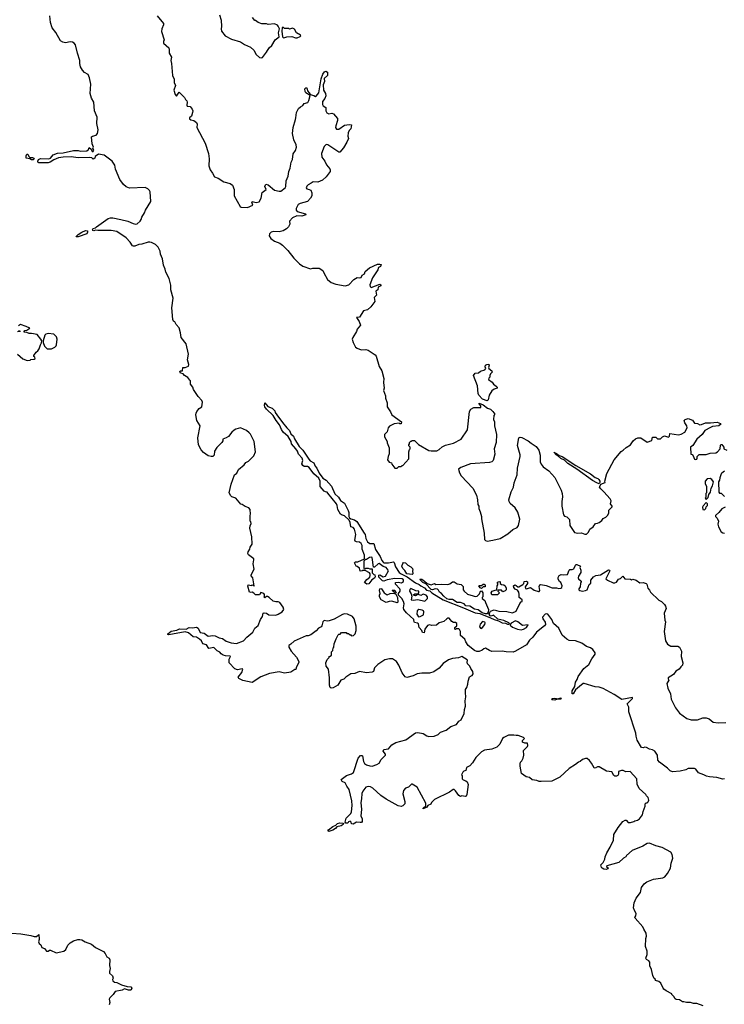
# Model space of a CAD drawing. Extents: x 2086813 to 2278017, y 548126 to 753336.
# Tile 373 of 461: x 2226553 to 2235494, y 629711 to 642212. Entities that reach past the tile are written whole.
import ezdxf

# ---------------------------------------------------------------- set-up
doc = ezdxf.new("R2010")
doc.units = 0

msp = doc.modelspace()

# ---------------------------------------------------------------- linework, layer by layer
at = {"layer": '0CON10XD'}
for points in [[(2227350, 641570), (2227324, 641615), (2227316, 641655), (2227316, 641695), (2227285, 641788), (2227261, 641891), (2227244, 641914), (2227225, 641927), (2227195, 641929), (2227135, 641916), (2227102, 641925), (2227073, 641945), (2227011, 642051), (2226965, 642109), (2226944, 642175), (2226935, 642262)], [(2228299, 642259), (2228378, 642165), (2228378, 642145), (2228356, 642095), (2228352, 642062), (2228386, 641955), (2228377, 641935), (2228379, 641915), (2228445, 641856), (2228451, 641835), (2228448, 641785), (2228479, 641735), (2228471, 641695), (2228481, 641655), (2228492, 641505), (2228514, 641455), (2228514, 641415), (2228530, 641375), (2228510, 641315), (2228524, 641264), (2228545, 641240), (2228575, 641290), (2228643, 641223), (2228657, 641197), (2228675, 641180), (2228680, 641165), (2228674, 641126), (2228680, 641115), (2228715, 641108), (2228743, 641075), (2228750, 641055), (2228747, 641033), (2228732, 640988), (2228710, 640965), (2228710, 640955), (2228725, 640940), (2228765, 640930), (2228798, 640905), (2228807, 640885), (2228802, 640845), (2228908, 640645), (2228948, 640515), (2228958, 640445), (2228952, 640355), (2228970, 640305), (2229000, 640265), (2229025, 640218), (2229071, 640201), (2229142, 640152), (2229222, 640132), (2229255, 640109), (2229275, 640055), (2229275, 639975), (2229351, 639841), (2229365, 639832), (2229445, 639829), (2229510, 639855), (2229500, 639895), (2229505, 639902), (2229555, 639890), (2229590, 639900), (2229617, 639945), (2229631, 640019), (2229680, 640055), (2229664, 640095), (2229678, 640122), (2229705, 640114), (2229785, 640048), (2229844, 640034), (2229865, 640035), (2229922, 640078), (2229929, 640095), (2229934, 640165), (2229961, 640225), (2229968, 640285), (2229985, 640325), (2229997, 640403), (2230013, 640435), (2230025, 640510), (2230051, 640549), (2230064, 640595), (2230063, 640623), (2230034, 640685), (2230017, 640765), (2230022, 640845), (2230054, 640946), (2230056, 640965)], [(2229087, 642275), (2229110, 642205), (2229112, 642125), (2229108, 642095), (2229112, 642065), (2229160, 642005), (2229240, 641965), (2229355, 641932), (2229405, 641898), (2229481, 641861), (2229524, 641824), (2229555, 641772), (2229595, 641732), (2229625, 641728)], [(2229625, 641728), (2229635, 641732), (2229685, 641798), (2229717, 641853), (2229754, 641886), (2229796, 641954), (2229844, 641995), (2229839, 642045), (2229849, 642095), (2229835, 642130), (2229825, 642142), (2229785, 642158), (2229705, 642152), (2229685, 642160), (2229625, 642160), (2229578, 642178), (2229545, 642200), (2229535, 642200), (2229508, 642238)], [(2229905, 641980), (2229945, 641996), (2230005, 641998), (2230055, 641981), (2230075, 641982), (2230113, 641997), (2230120, 642005), (2230118, 642015), (2230067, 642045), (2230040, 642090), (2230015, 642103), (2229975, 642090), (2229965, 642098), (2229912, 642102), (2229895, 642118), (2229885, 642110), (2229880, 642065), (2229889, 641995), (2229895, 641984), (2229905, 641980)], [(2230908, 632418), (2230894, 632386), (2230892, 632318), (2230883, 632275), (2230891, 632185), (2230882, 632105), (2230898, 632068), (2230898, 632032), (2230889, 632021), (2230875, 632018), (2230826, 632024), (2230785, 631998), (2230762, 632002), (2230758, 632025), (2230745, 632036), (2230725, 632027), (2230717, 632013), (2230693, 632013), (2230683, 632025), (2230697, 632075), (2230757, 632135), (2230763, 632155), (2230770, 632235), (2230766, 632295), (2230735, 632440), (2230705, 632480), (2230683, 632523), (2230645, 632542), (2230633, 632567), (2230700, 632615), (2230765, 632637), (2230790, 632655), (2230850, 632835), (2230879, 632871), (2230895, 632872), (2230904, 632864), (2230914, 632795), (2230930, 632770), (2230955, 632750), (2230995, 632737), (2231025, 632733), (2231086, 632754), (2231116, 632774), (2231141, 632819), (2231194, 632875), (2231194, 632885), (2231166, 632925), (2231173, 632945), (2231234, 632956), (2231277, 633005), (2231325, 633034), (2231455, 633071), (2231575, 633159), (2231605, 633164), (2231675, 633151), (2231718, 633118), (2231745, 633110), (2231813, 633117), (2231864, 633136), (2231895, 633166), (2231965, 633191), (2232025, 633237), (2232095, 633262), (2232124, 633306), (2232155, 633322), (2232194, 633405), (2232196, 633454), (2232209, 633495), (2232207, 633565), (2232216, 633615), (2232209, 633665), (2232211, 633709), (2232227, 633735), (2232240, 633775), (2232242, 633815), (2232263, 633867), (2232273, 633877), (2232296, 633884), (2232308, 633905), (2232302, 633935), (2232276, 633976), (2232266, 634006), (2232237, 634035), (2232231, 634055), (2232237, 634075), (2232233, 634085), (2232165, 634127), (2232121, 634109), (2232045, 634102), (2231995, 634086), (2231925, 634037), (2231875, 633977), (2231808, 633932), (2231755, 633917), (2231655, 633917), (2231595, 633907), (2231545, 633881), (2231465, 633862), (2231445, 633870), (2231405, 633918), (2231364, 634015), (2231335, 634064), (2231286, 634096), (2231245, 634099), (2231186, 634084), (2231098, 634025), (2231056, 633984), (2231043, 633937), (2231025, 633926), (2230955, 633921), (2230865, 633938), (2230805, 633911), (2230755, 633906), (2230690, 633865), (2230665, 633840), (2230630, 633825), (2230590, 633765), (2230531, 633729), (2230504, 633724), (2230493, 633733), (2230484, 633765), (2230486, 633855), (2230472, 633965), (2230443, 634005), (2230440, 634045), (2230455, 634090), (2230480, 634115), (2230480, 634125), (2230495, 634130), (2230510, 634145), (2230510, 634185), (2230527, 634203), (2230530, 634235), (2230540, 634245), (2230543, 634287), (2230568, 634352), (2230595, 634400), (2230605, 634410), (2230618, 634412), (2230635, 634430), (2230695, 634430), (2230705, 634420), (2230725, 634420), (2230745, 634400), (2230755, 634400), (2230765, 634390), (2230787, 634393), (2230810, 634415), (2230822, 634455), (2230823, 634513), (2230796, 634606), (2230776, 634636), (2230715, 634666), (2230675, 634670), (2230649, 634661), (2230545, 634600), (2230482, 634578), (2230455, 634574), (2230415, 634583), (2230398, 634565), (2230388, 634515), (2230378, 634502), (2230343, 634485), (2230315, 634454), (2230246, 634404), (2230215, 634390), (2230188, 634388), (2230037, 634323), (2229995, 634282), (2229968, 634265), (2229969, 634245), (2229998, 634195), (2230067, 634117), (2230096, 634065), (2230096, 634055), (2230060, 633985), (2230058, 633962), (2230045, 633960), (2229995, 633928), (2229915, 633916), (2229845, 633931), (2229725, 633910), (2229612, 633868), (2229505, 633798), (2229385, 633821), (2229335, 633847), (2229324, 633865), (2229374, 633925), (2229386, 633966), (2229375, 633972), (2229315, 633958), (2229282, 633972), (2229212, 634045), (2229213, 634095), (2229228, 634125), (2229223, 634133), (2229165, 634136), (2229134, 634144), (2229111, 634161), (2229095, 634182), (2229059, 634199), (2229015, 634241), (2228955, 634230), (2228923, 634273), (2228879, 634289), (2228859, 634325), (2228836, 634345), (2228795, 634371), (2228755, 634378), (2228697, 634427), (2228655, 634439), (2228445, 634401), (2228434, 634405), (2228434, 634415), (2228475, 634450), (2228547, 634463), (2228582, 634478), (2228665, 634474), (2228704, 634496), (2228745, 634490), (2228795, 634500), (2228818, 634488), (2228845, 634432), (2228895, 634425), (2228945, 634387), (2229005, 634394), (2229035, 634391), (2229085, 634365), (2229125, 634355), (2229172, 634322), (2229235, 634300), (2229305, 634292), (2229394, 634326), (2229436, 634374), (2229513, 634437), (2229535, 634486), (2229580, 634520), (2229609, 634595), (2229634, 634635), (2229644, 634676), (2229655, 634683), (2229685, 634676), (2229715, 634656), (2229805, 634653), (2229835, 634664), (2229883, 634695), (2229903, 634725), (2229896, 634755), (2229855, 634812), (2229835, 634822), (2229805, 634820), (2229768, 634828), (2229720, 634875), (2229697, 634887), (2229685, 634890), (2229663, 634873), (2229650, 634885), (2229660, 634895), (2229660, 634915), (2229650, 634925), (2229612, 634938), (2229595, 634910), (2229545, 634910), (2229525, 634932), (2229505, 634942), (2229485, 634938), (2229470, 634945), (2229448, 635018), (2229452, 635035), (2229495, 635030), (2229505, 635038), (2229520, 635030), (2229525, 635020), (2229530, 635025), (2229511, 635125), (2229492, 635152), (2229489, 635165), (2229528, 635235), (2229514, 635305), (2229526, 635355), (2229524, 635365), (2229458, 635418), (2229450, 635435), (2229452, 635455), (2229472, 635488), (2229478, 635515), (2229502, 635555), (2229500, 635645), (2229472, 635755), (2229477, 635785), (2229490, 635815), (2229487, 635835), (2229477, 635847), (2229477, 635915), (2229483, 635935), (2229478, 635995), (2229460, 636015), (2229415, 636030), (2229377, 636057), (2229361, 636061), (2229296, 636136), (2229245, 636154), (2229231, 636165), (2229213, 636205), (2229236, 636314), (2229278, 636432), (2229307, 636455), (2229330, 636500), (2229400, 636560), (2229421, 636589), (2229455, 636607), (2229524, 636675), (2229544, 636725), (2229529, 636855), (2229480, 636950), (2229467, 636967), (2229430, 636995), (2229355, 637028), (2229295, 637012), (2229275, 637000), (2229245, 636974), (2229202, 636918), (2229175, 636901), (2229130, 636885), (2229130, 636865), (2229119, 636845), (2229055, 636780), (2229026, 636735), (2229019, 636685), (2229005, 636666), (2228984, 636664), (2228945, 636676), (2228885, 636716), (2228855, 636749), (2228822, 636815), (2228812, 636905), (2228844, 637055), (2228803, 637125), (2228790, 637195), (2228792, 637218), (2228801, 637239), (2228832, 637275), (2228864, 637295), (2228874, 637355), (2228866, 637375), (2228817, 637427), (2228759, 637515), (2228750, 637545), (2228721, 637585), (2228719, 637625), (2228712, 637635), (2228687, 637667), (2228665, 637681), (2228644, 637694), (2228627, 637717), (2228595, 637724), (2228584, 637746), (2228595, 637754), (2228620, 637755), (2228623, 637797), (2228655, 637794), (2228696, 637815), (2228698, 637835), (2228684, 637895), (2228695, 637965), (2228664, 638095), (2228602, 638175), (2228594, 638235), (2228575, 638298), (2228540, 638340), (2228520, 638375), (2228506, 638386), (2228498, 638405), (2228484, 638555), (2228499, 638675), (2228472, 638782), (2228473, 638843), (2228451, 638925), (2228406, 639005), (2228399, 639045), (2228377, 639095), (2228367, 639177), (2228341, 639235), (2228336, 639275), (2228309, 639325), (2228275, 639356), (2228225, 639381), (2228205, 639388), (2228185, 639386), (2228105, 639361), (2228065, 639359), (2228015, 639337), (2227997, 639337), (2227985, 639342), (2227957, 639387), (2227905, 639444), (2227785, 639521), (2227715, 639536), (2227546, 639534), (2227515, 639539), (2227495, 639530), (2227483, 639535), (2227479, 639545), (2227485, 639560), (2227515, 639570), (2227526, 639584), (2227675, 639687), (2227704, 639696), (2227735, 639696), (2227835, 639676), (2227925, 639654), (2227995, 639625), (2228025, 639617), (2228045, 639619), (2228084, 639655), (2228096, 639674), (2228104, 639706), (2228139, 639761), (2228150, 639795), (2228219, 639905), (2228210, 640025), (2228201, 640045), (2228181, 640065), (2228145, 640083), (2227945, 640072), (2227905, 640088), (2227871, 640121), (2227825, 640181), (2227770, 640315), (2227761, 640365), (2227728, 640415), (2227625, 640490), (2227552, 640505), (2227510, 640475), (2227508, 640455), (2227485, 640440), (2227467, 640457), (2227445, 640461), (2227295, 640456), (2227205, 640469), (2227105, 640467), (2227045, 640458), (2226985, 640434), (2226941, 640405), (2226914, 640396), (2226795, 640393), (2226785, 640402), (2226782, 640415), (2226792, 640438), (2226818, 640448), (2226925, 640444), (2226943, 640455), (2226976, 640494), (2227033, 640517), (2227105, 640521), (2227235, 640550), (2227295, 640550), (2227325, 640543), (2227405, 640548), (2227428, 640565), (2227435, 640588), (2227459, 640569), (2227475, 640538), (2227485, 640540), (2227493, 640555), (2227482, 640575), (2227488, 640595), (2227473, 640635), (2227466, 640724), (2227476, 640734), (2227524, 640746), (2227539, 640765), (2227548, 640815), (2227534, 640895), (2227536, 640974), (2227501, 641055), (2227494, 641164), (2227466, 641216), (2227449, 641275), (2227454, 641395), (2227441, 641475), (2227423, 641515), (2227375, 641543), (2227350, 641570)], [(2230056, 640965), (2230066, 641034), (2230093, 641085), (2230115, 641107), (2230146, 641124), (2230164, 641146), (2230208, 641162), (2230224, 641185), (2230238, 641248), (2230183, 641285), (2230175, 641300), (2230170, 641335), (2230185, 641346), (2230197, 641345), (2230207, 641307), (2230228, 641285), (2230240, 641260), (2230285, 641249), (2230305, 641238), (2230315, 641240), (2230350, 641285), (2230378, 641462), (2230398, 641522), (2230421, 641549), (2230438, 641558), (2230459, 641545), (2230460, 641505), (2230418, 641465), (2230422, 641425), (2230403, 641385), (2230408, 641315), (2230433, 641275), (2230439, 641245), (2230427, 641213), (2230394, 641175), (2230397, 641137), (2230405, 641120), (2230440, 641095), (2230436, 641055), (2230449, 641029), (2230475, 641016), (2230515, 641023), (2230535, 641017), (2230585, 640957), (2230588, 640932), (2230564, 640865), (2230562, 640842), (2230572, 640822), (2230605, 640822), (2230675, 640871), (2230735, 640881), (2230762, 640875), (2230755, 640828), (2230734, 640805), (2230723, 640777), (2230716, 640735), (2230724, 640705), (2230704, 640655), (2230663, 640585), (2230615, 640530), (2230602, 640532), (2230465, 640624), (2230444, 640626), (2230417, 640603), (2230384, 640515), (2230386, 640466), (2230426, 640415), (2230447, 640367), (2230490, 640320), (2230494, 640305), (2230491, 640285), (2230444, 640216), (2230395, 640173), (2230335, 640147), (2230276, 640154), (2230253, 640135), (2230213, 640115), (2230195, 640098), (2230190, 640075), (2230195, 640064), (2230227, 640057), (2230247, 640047), (2230259, 640015), (2230259, 639975), (2230245, 639944), (2230205, 639904), (2230111, 639879), (2230085, 639866), (2230062, 639815), (2230061, 639795), (2230076, 639775), (2230178, 639745), (2230186, 639734), (2230135, 639717), (2230070, 639720), (2230013, 639697), (2229979, 639655), (2229980, 639615), (2229965, 639580), (2229939, 639555), (2229895, 639532), (2229845, 639518), (2229778, 639522), (2229745, 639515), (2229724, 639495), (2229717, 639467), (2229742, 639432), (2229785, 639400), (2229854, 639374), (2229890, 639350), (2229955, 639282), (2230032, 639185), (2230105, 639112), (2230145, 639082), (2230245, 639050), (2230275, 639058), (2230355, 639058), (2230399, 639029), (2230412, 638998), (2230458, 638915), (2230504, 638874), (2230565, 638853), (2230685, 638833), (2230728, 638845), (2230795, 638912), (2230835, 638940), (2230865, 638933), (2230885, 638938), (2230901, 638969), (2230927, 638985), (2230939, 639015), (2230990, 639060), (2231094, 639106), (2231125, 639109), (2231142, 639102), (2231131, 639079), (2231106, 639064), (2231098, 639035), (2231032, 638935), (2230998, 638845), (2231000, 638825), (2231012, 638812), (2231124, 638856), (2231137, 638847), (2231137, 638835), (2231104, 638816), (2231096, 638784), (2231072, 638765), (2231080, 638715), (2231050, 638685), (2231058, 638635), (2231048, 638615), (2231007, 638565), (2230965, 638528), (2230914, 638516), (2230867, 638435), (2230825, 638430), (2230861, 638381), (2230878, 638335), (2230835, 638282), (2230828, 638252), (2230780, 638175), (2230774, 638155), (2230784, 638115), (2230813, 638055), (2230835, 638040), (2230885, 638020), (2230945, 638023), (2230976, 638016), (2231065, 637957), (2231075, 637942), (2231115, 637810), (2231147, 637755), (2231172, 637655), (2231168, 637605), (2231178, 637535), (2231170, 637505), (2231197, 637435), (2231193, 637405), (2231216, 637346), (2231218, 637295), (2231258, 637235), (2231274, 637194), (2231400, 637105), (2231395, 637080), (2231375, 637080), (2231368, 637088), (2231305, 637080), (2231247, 637053), (2231228, 637032), (2231215, 636980), (2231182, 636945), (2231183, 636915), (2231218, 636855), (2231218, 636838), (2231242, 636775), (2231242, 636698), (2231228, 636665), (2231222, 636625), (2231240, 636595), (2231270, 636585), (2231275, 636570), (2231315, 636520), (2231345, 636520), (2231365, 636540), (2231395, 636540), (2231405, 636550), (2231415, 636550), (2231490, 636635), (2231492, 636725), (2231500, 636755), (2231510, 636765), (2231510, 636785), (2231492, 636802), (2231490, 636815), (2231500, 636825), (2231500, 636845), (2231515, 636860), (2231525, 636860), (2231535, 636870), (2231565, 636870), (2231615, 636820), (2231745, 636743), (2231776, 636736), (2231845, 636740), (2231875, 636754), (2231915, 636788), (2231955, 636811), (2232056, 636834), (2232155, 636887), (2232235, 637005), (2232263, 637237), (2232278, 637265), (2232315, 637290), (2232405, 637288), (2232405, 637308), (2232383, 637333), (2232383, 637345), (2232435, 637322), (2232490, 637280), (2232526, 637265), (2232555, 637236), (2232582, 637205), (2232570, 637185), (2232564, 637136), (2232580, 637105), (2232579, 637055), (2232603, 636945), (2232599, 636845), (2232574, 636765), (2232581, 636695), (2232563, 636615), (2232545, 636599), (2232515, 636589), (2232275, 636574), (2232150, 636525), (2232122, 636505), (2232135, 636460), (2232155, 636420), (2232303, 636263), (2232348, 636175), (2232362, 636115), (2232367, 636057), (2232378, 636035), (2232378, 636005), (2232398, 635965), (2232412, 635905), (2232412, 635875), (2232447, 635693), (2232453, 635613), (2232465, 635598), (2232485, 635591), (2232555, 635603), (2232652, 635625), (2232746, 635684), (2232812, 635738), (2232865, 635763), (2232882, 635788), (2232898, 635872), (2232875, 635958), (2232839, 636015), (2232779, 636069), (2232764, 636094), (2232760, 636115), (2232791, 636219), (2232820, 636275), (2232829, 636331), (2232867, 636433), (2232871, 636519), (2232906, 636665), (2232906, 636686), (2232872, 636805), (2232888, 636902), (2232905, 636911), (2232925, 636906), (2233006, 636866), (2233045, 636835), (2233105, 636795), (2233142, 636745), (2233156, 636685), (2233159, 636599), (2233169, 636569), (2233195, 636533), (2233268, 636485), (2233345, 636398), (2233425, 636240), (2233437, 636195), (2233439, 636155), (2233431, 636095), (2233432, 636035), (2233453, 635925), (2233465, 635908), (2233495, 635898), (2233528, 635868), (2233535, 635790), (2233595, 635702), (2233635, 635693), (2233683, 635697), (2233725, 635680), (2233745, 635680), (2233769, 635705), (2233788, 635742), (2233830, 635775), (2233860, 635815), (2233885, 635818), (2233905, 635828), (2233942, 635855), (2233955, 635877), (2233992, 635895), (2234012, 635915), (2234028, 635945), (2234030, 635985), (2234070, 636025), (2234070, 636035), (2234052, 636065), (2234060, 636105), (2234045, 636130), (2233967, 636217), (2233928, 636255), (2233912, 636275), (2233913, 636287), (2233928, 636315), (2233982, 636335), (2233977, 636355), (2234005, 636450), (2234098, 636625), (2234185, 636728), (2234212, 636745), (2234249, 636781), (2234304, 636816), (2234338, 636865), (2234368, 636892), (2234395, 636904), (2234435, 636905), (2234515, 636850), (2234575, 636870), (2234585, 636910), (2234625, 636910), (2234645, 636890), (2234685, 636890), (2234710, 636915), (2234735, 636928), (2234785, 636913), (2234797, 636925), (2234805, 636960), (2234915, 636942), (2234945, 636948), (2234993, 636977), (2235022, 637028), (2235017, 637055), (2234994, 637094), (2234987, 637123), (2234996, 637134), (2235035, 637147), (2235089, 637129), (2235115, 637091), (2235155, 637086), (2235185, 637070), (2235205, 637072), (2235255, 637092), (2235318, 637092), (2235405, 637101), (2235445, 637086), (2235450, 637075), (2235425, 637056), (2235345, 637046), (2235318, 637035), (2235248, 636995), (2235213, 636947), (2235145, 636888), (2235093, 636807), (2235064, 636786), (2235070, 636695), (2235085, 636690), (2235100, 636675), (2235115, 636632), (2235125, 636628), (2235145, 636632), (2235152, 636645), (2235152, 636668), (2235175, 636690), (2235265, 636690), (2235315, 636707), (2235385, 636713), (2235406, 636724), (2235440, 636765), (2235445, 636810), (2235455, 636820), (2235465, 636820), (2235488, 636785), (2235490, 636765), (2235525, 636748)], [(2226725, 640431), (2226705, 640432), (2226684, 640444), (2226635, 640455), (2226635, 640482), (2226645, 640503), (2226655, 640503), (2226668, 640475), (2226682, 640462), (2226715, 640462), (2226733, 640455), (2226736, 640445), (2226725, 640431)], [(2227295, 639454), (2227270, 639455), (2227272, 639465), (2227295, 639486), (2227340, 639515), (2227390, 639535), (2227412, 639532), (2227415, 639515), (2227405, 639494), (2227295, 639454)], [(2226647, 637887), (2226685, 637890), (2226695, 637897), (2226737, 637903), (2226748, 637912), (2226746, 637926), (2226732, 637935), (2226733, 637947), (2226761, 637989), (2226783, 638007), (2226802, 638035), (2226818, 638085), (2226832, 638108), (2226833, 638135), (2226823, 638155), (2226773, 638213), (2226705, 638228), (2226675, 638229), (2226645, 638242), (2226610, 638245), (2226610, 638255), (2226620, 638265), (2226642, 638268), (2226680, 638295), (2226635, 638318), (2226565, 638340), (2226540, 638325)], [(2226537, 638267), (2226555, 638260), (2226558, 638252), (2226525, 638250)], [(2226955, 638032), (2227000, 638055), (2227015, 638070), (2227022, 638085), (2227028, 638155), (2227020, 638185), (2226985, 638220), (2226915, 638229), (2226885, 638219), (2226873, 638207), (2226850, 638135), (2226850, 638115), (2226866, 638066), (2226900, 638035), (2226955, 638032)], [(2226524, 637964), (2226595, 637907), (2226647, 637887)], [(2232485, 637372), (2232428, 637395), (2232379, 637445), (2232370, 637465), (2232364, 637565), (2232312, 637695), (2232335, 637722), (2232375, 637728), (2232401, 637749), (2232455, 637768), (2232468, 637785), (2232461, 637805), (2232464, 637826), (2232480, 637835), (2232505, 637837), (2232510, 637825), (2232503, 637795), (2232507, 637785), (2232543, 637755), (2232550, 637735), (2232526, 637714), (2232518, 637695), (2232520, 637675), (2232505, 637660), (2232503, 637645), (2232548, 637608), (2232564, 637584), (2232599, 637559), (2232610, 637545), (2232610, 637535), (2232575, 637522), (2232545, 637498), (2232510, 637445), (2232498, 637385), (2232485, 637372)], [(2231785, 634521), (2231755, 634528), (2231728, 634522), (2231696, 634475), (2231685, 634428), (2231665, 634432), (2231656, 634456), (2231621, 634495), (2231612, 634542), (2231602, 634552), (2231565, 634560), (2231558, 634568), (2231556, 634596), (2231462, 634682), (2231428, 634725), (2231423, 634745), (2231432, 634795), (2231422, 634825), (2231403, 634863), (2231360, 634905), (2231360, 634925), (2231382, 634958), (2231382, 634972), (2231376, 634986), (2231322, 635045), (2231322, 635065), (2231355, 635070), (2231396, 635064), (2231423, 635077), (2231425, 635100), (2231405, 635111), (2231314, 635116), (2231215, 635102), (2231175, 635082), (2231155, 635086), (2231110, 635135), (2231112, 635158), (2231125, 635162), (2231165, 635140), (2231193, 635147), (2231232, 635215), (2231230, 635225), (2231202, 635255), (2231165, 635269), (2231115, 635309), (2231101, 635305), (2231055, 635262), (2231042, 635262), (2231027, 635385), (2231015, 635390), (2230992, 635385), (2230955, 635360), (2230942, 635358), (2230922, 635338), (2230920, 635245), (2230935, 635240), (2230945, 635248), (2230975, 635248), (2230995, 635240), (2231028, 635238), (2231028, 635188), (2231045, 635170), (2231060, 635165), (2231062, 635138), (2231055, 635120), (2231021, 635099), (2230985, 635048), (2230960, 635045), (2230930, 635065), (2230958, 635105), (2230996, 635134), (2231002, 635155), (2231000, 635175), (2230990, 635190), (2230935, 635220), (2230905, 635220), (2230897, 635213), (2230875, 635210), (2230865, 635250), (2230835, 635270), (2230822, 635272), (2230803, 635315), (2230815, 635328), (2230845, 635328), (2230930, 635365), (2230928, 635415), (2230901, 635491), (2230897, 635537), (2230885, 635560), (2230865, 635577), (2230825, 635583), (2230811, 635591), (2230807, 635605), (2230818, 635675), (2230801, 635745), (2230785, 635765), (2230754, 635775), (2230747, 635827), (2230736, 635856), (2230675, 635911), (2230635, 635927), (2230626, 635936), (2230592, 635992), (2230582, 636045), (2230572, 636065), (2230465, 636202), (2230455, 636212), (2230433, 636217), (2230417, 636225), (2230364, 636285), (2230368, 636355), (2230349, 636389), (2230286, 636446), (2230225, 636528), (2230205, 636538), (2230165, 636540), (2230145, 636552), (2230133, 636575), (2230144, 636616), (2230138, 636645), (2230091, 636695), (2230078, 636735), (2230059, 636765), (2230004, 636825), (2229996, 636856), (2229962, 636922), (2229898, 636975), (2229875, 637010), (2229850, 637070), (2229806, 637125), (2229768, 637188), (2229685, 637269), (2229666, 637295), (2229660, 637315), (2229665, 637348), (2229701, 637301), (2229755, 637278), (2229779, 637259), (2229792, 637245), (2229796, 637225), (2229815, 637195), (2229888, 637098), (2229941, 637031), (2229976, 636996), (2229994, 636955), (2230026, 636925), (2230040, 636890), (2230099, 636795), (2230146, 636746), (2230221, 636631), (2230240, 636610), (2230286, 636585), (2230301, 636545), (2230325, 636517), (2230354, 636454), (2230402, 636392), (2230441, 636365), (2230510, 636290), (2230554, 636194), (2230599, 636149), (2230625, 636109), (2230674, 636074), (2230721, 635981), (2230729, 635955), (2230729, 635905), (2230738, 635888), (2230754, 635874), (2230802, 635862), (2230830, 635840), (2230923, 635693), (2230936, 635675), (2230944, 635625), (2230965, 635584), (2230995, 635563), (2231045, 635560), (2231069, 635485), (2231126, 635396), (2231147, 635345), (2231164, 635324), (2231175, 635318), (2231235, 635316), (2231295, 635328), (2231305, 635322), (2231322, 635265), (2231368, 635195), (2231394, 635175), (2231468, 635138), (2231575, 635062), (2231622, 635042), (2231645, 635022), (2231689, 634999), (2231715, 634971), (2231759, 634959), (2231783, 634935), (2231926, 634845), (2232184, 634745), (2232335, 634683), (2232392, 634672), (2232529, 634619), (2232575, 634595), (2232630, 634580), (2232675, 634554), (2232718, 634548), (2232745, 634537), (2232762, 634538), (2232770, 634545), (2232758, 634555), (2232698, 634585), (2232622, 634602), (2232565, 634651), (2232535, 634640), (2232525, 634642), (2232512, 634665), (2232518, 634685), (2232529, 634701), (2232575, 634718), (2232634, 634704), (2232735, 634698), (2232805, 634680), (2232855, 634702), (2232899, 634801), (2232915, 634820), (2232930, 634825), (2232930, 634845), (2232910, 634865), (2232890, 634875), (2232892, 634915), (2232887, 634945), (2232869, 634969), (2232842, 634982), (2232822, 635002), (2232818, 635025), (2232836, 635036), (2232855, 635030), (2232875, 635010), (2232885, 635010), (2232939, 635041), (2232950, 635055), (2232955, 635078), (2232985, 635082), (2232996, 635076), (2232998, 635055), (2232968, 635012), (2232971, 634991), (2232986, 634984), (2233035, 635002), (2233081, 634971), (2233135, 634952), (2233145, 634952), (2233152, 634965), (2233144, 635015), (2233154, 635036), (2233165, 635040), (2233235, 635030), (2233308, 634998), (2233365, 634998), (2233395, 634990), (2233420, 634995), (2233432, 635005), (2233437, 635025), (2233422, 635065), (2233405, 635080), (2233388, 635108), (2233388, 635132), (2233400, 635155), (2233425, 635170), (2233455, 635162), (2233505, 635170), (2233525, 635222), (2233535, 635230), (2233565, 635231), (2233585, 635240), (2233605, 635288), (2233615, 635297), (2233625, 635297), (2233670, 635275), (2233662, 635255), (2233673, 635225), (2233673, 635195), (2233642, 635145), (2233640, 635125), (2233644, 635114), (2233680, 635085), (2233680, 635075), (2233668, 635052), (2233667, 635013), (2233650, 634985), (2233650, 634975), (2233660, 634965), (2233695, 634958), (2233735, 634963), (2233753, 634975), (2233779, 635041), (2233802, 635058), (2233802, 635095), (2233833, 635137), (2233865, 635157), (2233925, 635164), (2234026, 635226), (2234038, 635225), (2234042, 635215), (2234011, 635155), (2233990, 635115), (2234010, 635095), (2234085, 635062), (2234105, 635062), (2234125, 635072), (2234152, 635108), (2234175, 635118), (2234205, 635148), (2234230, 635115), (2234305, 635110), (2234315, 635102), (2234335, 635108), (2234376, 635096), (2234423, 635063), (2234465, 635066), (2234504, 635054), (2234512, 635045), (2234523, 634993), (2234545, 634970), (2234558, 634945), (2234665, 634843), (2234697, 634825), (2234736, 634785), (2234750, 634765), (2234757, 634735), (2234730, 634675), (2234738, 634588), (2234748, 634565), (2234732, 634445), (2234749, 634325), (2234774, 634284), (2234815, 634259), (2234905, 634259), (2234926, 634245), (2234949, 634195), (2234948, 634128), (2234968, 634045), (2234962, 634018), (2234943, 633995), (2234923, 633965), (2234880, 633940), (2234851, 633899), (2234782, 633855), (2234780, 633845), (2234792, 633825), (2234764, 633785), (2234779, 633725), (2234812, 633655), (2234822, 633585), (2234876, 633476), (2234925, 633406), (2235019, 633339), (2235075, 633322), (2235155, 633324), (2235222, 633348), (2235265, 633348), (2235304, 633335), (2235355, 633294), (2235415, 633284), (2235515, 633291)], [(2233905, 636320), (2233875, 636331), (2233823, 636363), (2233623, 636505), (2233508, 636578), (2233468, 636618), (2233422, 636642), (2233379, 636679), (2233363, 636685), (2233330, 636720), (2233366, 636705), (2233399, 636679), (2233435, 636666), (2233612, 636552), (2233795, 636445), (2233855, 636401), (2233888, 636388), (2233904, 636374), (2233914, 636355), (2233916, 636334), (2233905, 636320)], [(2235495, 636478), (2235462, 636455), (2235454, 636446), (2235437, 636395), (2235432, 636365), (2235422, 636345), (2235423, 636213), (2235435, 636200), (2235455, 636200), (2235495, 636160)], [(2235265, 636120), (2235290, 636145), (2235300, 636185), (2235317, 636213), (2235328, 636262), (2235346, 636294), (2235357, 636345), (2235336, 636376), (2235316, 636386), (2235275, 636383), (2235250, 636355), (2235252, 636325), (2235270, 636285), (2235270, 636205), (2235260, 636195), (2235260, 636145), (2235250, 636135), (2235265, 636120)], [(2235245, 635990), (2235260, 636005), (2235262, 636028), (2235280, 636045), (2235280, 636065), (2235265, 636080), (2235225, 636040), (2235218, 636022), (2235220, 635995), (2235245, 635990)], [(2235505, 636022), (2235465, 636002), (2235426, 635954), (2235384, 635915), (2235383, 635905), (2235404, 635884), (2235420, 635845), (2235411, 635805), (2235419, 635775), (2235455, 635710), (2235475, 635697), (2235495, 635694)], [(2231535, 635170), (2231467, 635175), (2231439, 635219), (2231413, 635245), (2231402, 635275), (2231413, 635307), (2231425, 635320), (2231450, 635315), (2231480, 635285), (2231516, 635266), (2231538, 635245), (2231542, 635225), (2231538, 635215), (2231540, 635175), (2231535, 635170)], [(2232465, 634668), (2232422, 634682), (2232370, 634720), (2232325, 634726), (2232265, 634764), (2232215, 634771), (2232194, 634794), (2232145, 634814), (2232104, 634814), (2232045, 634849), (2232005, 634849), (2231975, 634860), (2231934, 634895), (2231907, 634927), (2231879, 634945), (2231869, 634969), (2231855, 634982), (2231825, 634988), (2231790, 634975), (2231775, 634977), (2231708, 635048), (2231670, 635065), (2231630, 635105), (2231635, 635110), (2231657, 635107), (2231690, 635085), (2231722, 635052), (2231775, 635038), (2231815, 635052), (2231835, 635040), (2231905, 635046), (2231985, 635041), (2232011, 635049), (2232045, 635073), (2232065, 635073), (2232105, 635048), (2232155, 635040), (2232168, 635028), (2232180, 635015), (2232182, 634975), (2232192, 634955), (2232235, 634917), (2232309, 634899), (2232335, 634888), (2232360, 634895), (2232387, 634923), (2232402, 634958), (2232415, 634960), (2232432, 634935), (2232430, 634885), (2232420, 634875), (2232420, 634865), (2232456, 634836), (2232462, 634812), (2232500, 634725), (2232499, 634691), (2232485, 634670), (2232465, 634668)], [(2232415, 634990), (2232395, 634998), (2232380, 635025), (2232385, 635030), (2232412, 635028), (2232433, 635047), (2232445, 635047), (2232460, 635035), (2232458, 635012), (2232435, 635010), (2232415, 634990)], [(2232615, 634910), (2232545, 634910), (2232538, 634935), (2232550, 634955), (2232585, 634970), (2232608, 634972), (2232610, 635025), (2232620, 635035), (2232620, 635055), (2232610, 635065), (2232624, 635076), (2232645, 635078), (2232650, 635075), (2232652, 635052), (2232665, 635040), (2232695, 635037), (2232715, 635022), (2232727, 634995), (2232728, 634975), (2232715, 634962), (2232685, 634950), (2232665, 634970), (2232622, 634968), (2232620, 634955), (2232640, 634935), (2232615, 634910)], [(2231345, 634810), (2231275, 634829), (2231243, 634827), (2231205, 634814), (2231138, 634845), (2231118, 634885), (2231118, 634905), (2231127, 634925), (2231119, 634965), (2231123, 634985), (2231135, 634992), (2231146, 634986), (2231177, 634937), (2231215, 634910), (2231255, 634928), (2231310, 634930), (2231308, 634938), (2231280, 634965), (2231285, 634970), (2231315, 634970), (2231330, 634935), (2231310, 634930), (2231310, 634925), (2231328, 634918), (2231348, 634875), (2231350, 634815), (2231345, 634810)], [(2231695, 634830), (2231730, 634865), (2231726, 634885), (2231710, 634905), (2231675, 634918), (2231645, 634903), (2231615, 634912), (2231595, 634910), (2231575, 634898), (2231555, 634900), (2231552, 634908), (2231568, 634922), (2231608, 634922), (2231620, 634935), (2231618, 634955), (2231581, 634961), (2231515, 634990), (2231502, 634978), (2231500, 634955), (2231522, 634922), (2231528, 634895), (2231520, 634845), (2231545, 634840), (2231605, 634850), (2231695, 634830)], [(2231615, 634630), (2231635, 634633), (2231678, 634655), (2231683, 634693), (2231676, 634706), (2231660, 634715), (2231617, 634723), (2231598, 634705), (2231593, 634665), (2231615, 634630)], [(2235498, 632572), (2235475, 632568), (2235399, 632589), (2235305, 632598), (2235268, 632608), (2235235, 632626), (2235165, 632650), (2235135, 632698), (2235115, 632706), (2235035, 632707), (2235005, 632689), (2234935, 632672), (2234835, 632662), (2234807, 632675), (2234775, 632709), (2234673, 632785), (2234652, 632812), (2234646, 632875), (2234613, 632923), (2234585, 632940), (2234545, 632952), (2234505, 632973), (2234485, 632975), (2234465, 632967), (2234445, 632973), (2234390, 633065), (2234376, 633115), (2234373, 633155), (2234282, 633425), (2234283, 633485), (2234260, 633525), (2234328, 633595), (2234328, 633608), (2234192, 633582), (2234095, 633645), (2233955, 633722), (2233905, 633736), (2233855, 633740), (2233716, 633786), (2233705, 633784), (2233655, 633745), (2233607, 633703), (2233576, 633654), (2233565, 633653), (2233562, 633662), (2233565, 633690), (2233597, 633745), (2233608, 633802), (2233627, 633835), (2233640, 633875), (2233711, 633975), (2233776, 634024), (2233812, 634098), (2233854, 634155), (2233854, 634175), (2233825, 634216), (2233795, 634235), (2233745, 634252), (2233685, 634298), (2233605, 634324), (2233525, 634331), (2233497, 634345), (2233435, 634398), (2233395, 634485), (2233325, 634545), (2233306, 634595), (2233255, 634663), (2233235, 634670), (2233222, 634665), (2233188, 634625), (2233190, 634605), (2233223, 634563), (2233224, 634535), (2233213, 634517), (2233113, 634437), (2233065, 634374), (2233023, 634335), (2232985, 634276), (2232845, 634194), (2232815, 634184), (2232725, 634187), (2232674, 634196), (2232545, 634192), (2232513, 634203), (2232465, 634232), (2232444, 634226), (2232422, 634208), (2232385, 634189), (2232355, 634192), (2232326, 634205), (2232245, 634267), (2232215, 634311), (2232202, 634345), (2232148, 634395), (2232147, 634445), (2232135, 634470), (2232125, 634480), (2232095, 634480), (2232085, 634470), (2232073, 634473), (2232073, 634497), (2232102, 634518), (2232100, 634545), (2232085, 634560), (2232058, 634558), (2232035, 634572), (2232002, 634612), (2231985, 634612), (2231974, 634606), (2231935, 634570), (2231875, 634554), (2231844, 634526), (2231785, 634521)], [(2232405, 634482), (2232426, 634494), (2232457, 634535), (2232460, 634555), (2232455, 634562), (2232425, 634570), (2232395, 634538), (2232388, 634505), (2232405, 634482)], [(2232915, 634467), (2232945, 634472), (2232984, 634495), (2233005, 634528), (2232935, 634521), (2232875, 634566), (2232845, 634578), (2232791, 634549), (2232778, 634535), (2232777, 634525), (2232805, 634501), (2232869, 634475), (2232915, 634467)], [(2233345, 633574), (2233308, 633575), (2233300, 633585), (2233315, 633594), (2233345, 633597), (2233385, 633590), (2233415, 633604), (2233426, 633596), (2233415, 633581), (2233375, 633584), (2233345, 633574)], [(2235225, 629693), (2235145, 629723), (2235105, 629723), (2235065, 629733), (2235015, 629733), (2234981, 629741), (2234965, 629742), (2234927, 629767), (2234885, 629772), (2234871, 629781), (2234855, 629810), (2234830, 629835), (2234830, 629845), (2234755, 629883), (2234728, 629905), (2234718, 629915), (2234689, 629979), (2234665, 630000), (2234620, 630015), (2234620, 630025), (2234605, 630040), (2234588, 630075), (2234572, 630155), (2234548, 630198), (2234550, 630245), (2234535, 630263), (2234508, 630278), (2234499, 630295), (2234514, 630345), (2234514, 630385), (2234496, 630445), (2234497, 630545), (2234508, 630575), (2234502, 630615), (2234472, 630665), (2234462, 630695), (2234362, 630805), (2234360, 630815), (2234372, 630835), (2234376, 630865), (2234353, 630903), (2234343, 630937), (2234351, 630999), (2234375, 631060), (2234429, 631131), (2234443, 631195), (2234478, 631242), (2234512, 631268), (2234595, 631298), (2234713, 631317), (2234741, 631329), (2234775, 631370), (2234811, 631439), (2234821, 631505), (2234842, 631565), (2234833, 631613), (2234815, 631642), (2234705, 631703), (2234625, 631722), (2234545, 631756), (2234515, 631753), (2234462, 631718), (2234325, 631662), (2234255, 631600), (2234246, 631584), (2234214, 631566), (2234155, 631512), (2234005, 631468), (2234000, 631455), (2234020, 631445), (2234015, 631430), (2233995, 631422), (2233965, 631428), (2233945, 631438), (2233935, 631450), (2233928, 631482), (2233955, 631510), (2233978, 631555), (2233982, 631585), (2234002, 631635), (2234048, 631705), (2234088, 631795), (2234092, 631865), (2234148, 631955), (2234205, 632030), (2234235, 632050), (2234248, 632048), (2234275, 632020), (2234305, 632020), (2234345, 632030), (2234358, 632042), (2234392, 632048), (2234418, 632065), (2234458, 632115), (2234463, 632157), (2234490, 632225), (2234490, 632255), (2234502, 632268), (2234515, 632270), (2234528, 632282), (2234538, 632305), (2234527, 632337), (2234505, 632360), (2234500, 632375), (2234412, 632452), (2234390, 632505), (2234384, 632574), (2234300, 632665), (2234245, 632663), (2234209, 632679), (2234191, 632679), (2234150, 632665), (2234150, 632635), (2234143, 632617), (2234125, 632608), (2234105, 632608), (2234092, 632615), (2234065, 632662), (2234001, 632671), (2233905, 632728), (2233885, 632728), (2233855, 632708), (2233842, 632712), (2233811, 632771), (2233783, 632805), (2233755, 632830), (2233735, 632833), (2233695, 632819), (2233666, 632794), (2233642, 632785), (2233606, 632754), (2233524, 632706), (2233408, 632595), (2233306, 632544), (2233172, 632542), (2233145, 632541), (2233114, 632554), (2233055, 632561), (2233021, 632591), (2232980, 632600), (2232921, 632641), (2232904, 632735), (2232904, 632766), (2232908, 632785), (2232926, 632804), (2232940, 632835), (2232950, 632875), (2232948, 632935), (2232998, 632985), (2233002, 632995), (2232998, 633025), (2232965, 633028), (2232935, 633040), (2232935, 633060), (2232960, 633085), (2232945, 633098), (2232877, 633123), (2232852, 633122), (2232825, 633130), (2232755, 633130), (2232695, 633099), (2232680, 633085), (2232644, 633015), (2232606, 632974), (2232545, 632952), (2232453, 632937), (2232414, 632916), (2232343, 632845), (2232300, 632775), (2232265, 632738), (2232222, 632718), (2232215, 632680), (2232188, 632672), (2232175, 632660), (2232160, 632625), (2232170, 632615), (2232170, 632575), (2232182, 632562), (2232215, 632550), (2232230, 632535), (2232242, 632502), (2232229, 632375), (2232217, 632355), (2232205, 632350), (2232165, 632358), (2232145, 632350), (2232124, 632364), (2232085, 632422), (2232067, 632437), (2232053, 632437), (2232006, 632404), (2231815, 632310), (2231778, 632275), (2231769, 632251), (2231733, 632237), (2231720, 632215), (2231675, 632192), (2231675, 632200), (2231707, 632233), (2231707, 632265), (2231595, 632470), (2231535, 632508), (2231523, 632507), (2231485, 632470), (2231450, 632455), (2231423, 632425), (2231417, 632385), (2231442, 632285), (2231442, 632258), (2231415, 632230), (2231395, 632223), (2231355, 632230), (2231205, 632317), (2231135, 632362), (2231036, 632456), (2231005, 632471), (2230975, 632476), (2230945, 632466), (2230908, 632418)], [(2230475, 631904), (2230462, 631915), (2230470, 631925), (2230525, 631970), (2230565, 631987), (2230584, 632006), (2230615, 632014), (2230653, 632013), (2230662, 632005), (2230658, 631995), (2230631, 631979), (2230576, 631964), (2230560, 631945), (2230525, 631922), (2230475, 631904)], [(2226454, 630614), (2226566, 630606), (2226696, 630586), (2226735, 630573), (2226766, 630574), (2226797, 630597), (2226800, 630535), (2226792, 630505), (2226802, 630485), (2226820, 630465), (2226834, 630434), (2226869, 630419), (2226895, 630384), (2226914, 630384)], [(2226914, 630384), (2226932, 630398), (2226945, 630399), (2227015, 630364), (2227115, 630386), (2227138, 630405), (2227166, 630464), (2227195, 630492), (2227235, 630517), (2227290, 630535), (2227315, 630536), (2227340, 630530), (2227385, 630504), (2227465, 630474), (2227515, 630434), (2227615, 630381), (2227637, 630355), (2227658, 630315), (2227688, 630295), (2227696, 630276), (2227692, 630205), (2227702, 630165), (2227691, 630129), (2227692, 630105), (2227732, 630072), (2227740, 630045), (2227732, 630025), (2227735, 630010), (2227755, 629992), (2227785, 629990), (2227845, 629959), (2227915, 629939), (2227965, 629933), (2227976, 629915), (2227968, 629895), (2227958, 629892), (2227935, 629891), (2227885, 629907), (2227855, 629889), (2227766, 629874), (2227741, 629835), (2227698, 629795), (2227688, 629775), (2227694, 629755), (2227699, 629735), (2227687, 629705)]]:
    msp.add_lwpolyline(points, dxfattribs=at)

doc.saveas('drawing.dxf')
